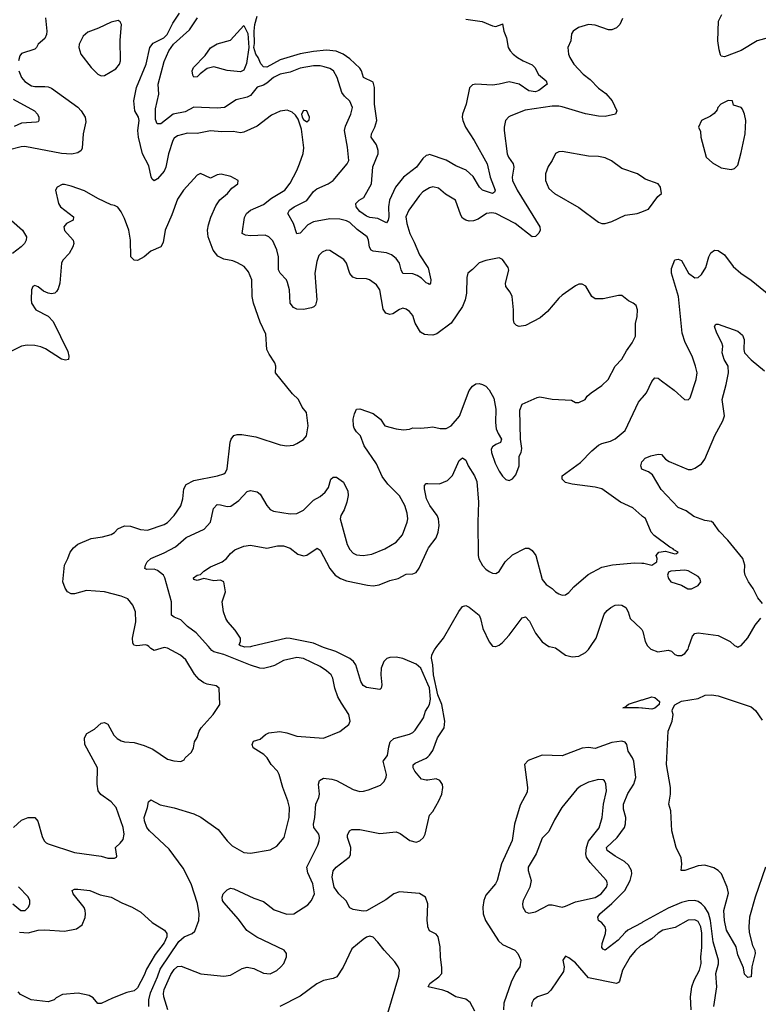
# Model space of a CAD drawing. Header units: inches. Extents: x 2001573 to 2220545, y 644482 to 846830.
# Tile 505 of 656: x 2107539 to 2111993, y 797844 to 803778. Entities that reach past the tile are written whole.
import ezdxf

# ---------------------------------------------------------------- set-up
doc = ezdxf.new("R2010")
doc.units = ezdxf.units.IN
doc.header["$MEASUREMENT"] = 0
for name, color, linetype in [('C1709', 7, 'Continuous'), ('C1719', 7, 'Continuous'), ('C1800', 7, 'Continuous'), ('C1810', 7, 'Continuous')]:
    doc.layers.add(name, color=color, linetype=linetype)

msp = doc.modelspace()

# ---------------------------------------------------------------- linework, layer by layer
at = {"layer": 'C1709', "color": 5}
for points, elevation in [([(2107502, 798910), (2107550, 798953.4), (2107590, 798970.6), (2107630.3, 798970.3), (2107647.9, 798947.9), (2107674.5, 798854.5), (2107686.7, 798830), (2107698, 798818), (2107710.3, 798810.3), (2107870, 798758), (2108030, 798737.1), (2108070, 798724.4), (2108110, 798725.5), (2108122, 798730), (2108124, 798736), (2108117.2, 798790), (2108145.6, 798814.4), (2108162.6, 798837.4), (2108169.8, 798870), (2108163.5, 798910), (2108120.5, 799030), (2108090, 799065.1), (2108028.7, 799108.7), (2108011.2, 799131.2), (2108005.1, 799170), (2108008.4, 799270), (2107931.5, 799410), (2107929.8, 799450.2), (2107943.8, 799476.2), (2107990, 799503.1), (2108030, 799538), (2108050, 799541.6), (2108070, 799533), (2108105.7, 799465.7), (2108125.8, 799445.8), (2108150, 799431.3), (2108170, 799426), (2108230, 799422.4), (2108290, 799404.2), (2108341, 799381), (2108430, 799322), (2108469.3, 799310.7), (2108510, 799307.7), (2108530, 799318), (2108537.2, 799330), (2108575.8, 799364.2), (2108587.6, 799390), (2108593.6, 799426.4), (2108610, 799452), (2108622, 799490), (2108633.6, 799510), (2108706, 799590), (2108746.6, 799650), (2108741.2, 799750), (2108723.7, 799763.7), (2108670, 799773.8), (2108650, 799781.8), (2108621.4, 799801.4), (2108592.9, 799832.9), (2108540.2, 799920.2), (2108509.2, 799949.2), (2108430, 799990.9), (2108410, 799994.2), (2108350, 799977.4), (2108330, 799988), (2108316.7, 800000)], 380), ([(2108318.2, 797830), (2108317.7, 797870), (2108326.7, 797913.3), (2108370.7, 798010), (2108385.1, 798054.9), (2108497.9, 798222.1), (2108530, 798250.2), (2108579.3, 798270), (2108595.1, 798284.9), (2108618.9, 798350), (2108621.1, 798390), (2108611.7, 798451.7), (2108572.3, 798570), (2108525.2, 798665.2), (2108439.5, 798779.5), (2108320.8, 798890), (2108305.2, 798910), (2108290.8, 798950), (2108289.9, 798970), (2108309.7, 799030), (2108314.8, 799065.2), (2108330, 799077.1), (2108386, 799046), (2108470, 799029.1), (2108590, 798992.6), (2108632.2, 798972.2), (2108736.6, 798896.6), (2108790, 798828.5), (2108820, 798800), (2108890, 798758.5), (2108930, 798754.4), (2109050, 798774.6), (2109090, 798797.6), (2109133.3, 798850), (2109164, 798970), (2109166.8, 799030), (2109156.4, 799070), (2109126, 799150), (2109104.5, 799230), (2109094.5, 799250), (2109055.1, 799290), (2109031.5, 799330), (2109011.5, 799350), (2108947.6, 799390), (2108941.6, 799410), (2108949.6, 799430), (2108990, 799442.4), (2109022, 799470), (2109040.6, 799479.4), (2109107.7, 799487.7), (2109150, 799481.1), (2109210, 799459.6), (2109370, 799448.9), (2109470, 799488), (2109523.7, 799530), (2109532.3, 799550), (2109524.5, 799590), (2109478.6, 799658.6), (2109458.1, 799698.1), (2109440.2, 799750), (2109428, 799810), (2109417.4, 799830), (2109390, 799854.8), (2109350, 799879.8), (2109250, 799927.2), (2109210, 799933.6), (2109130, 799915.5), (2109074.9, 799885.1), (2109050, 799877.1), (2109010, 799868.8), (2108988, 799870), (2108930, 799887.6), (2108770, 799953), (2108710, 799968.2), (2108696.9, 799976.9), (2108676.7, 800000)], 360), ([(2108937.7, 800000), (2108930, 799998.2), (2108895.9, 799995.9), (2108883.6, 800000)], 340), ([(2110000, 799774), (2109957.6, 799870), (2109930, 799894.3), (2109850, 799927.9), (2109810, 799936.2), (2109770, 799934.9), (2109752.3, 799927.7), (2109734.4, 799910), (2109719.4, 799870), (2109716.7, 799830), (2109722.5, 799770), (2109718.9, 799750), (2109710, 799742.3), (2109630, 799754.3), (2109610, 799764.5), (2109597.1, 799790), (2109565.6, 799890), (2109552.1, 799910), (2109530, 799927.7), (2109444.7, 799970), (2109370, 799994.4), (2109356.6, 800000)], 340), ([(2108431.7, 797810), (2108408.1, 797890), (2108405.9, 797910), (2108410, 797933.6), (2108450, 798023.8), (2108470, 798054.4), (2108490, 798072.1), (2108513.3, 798073.3), (2108631.8, 798028.2), (2108770, 798014.4), (2108810, 798019.3), (2108880.3, 798059.7), (2108910, 798066.9), (2108950, 798059.8), (2109010, 798030.8), (2109050, 798028.5), (2109090, 798048.1), (2109114.6, 798070), (2109131.6, 798090), (2109148.5, 798130), (2109148.3, 798150), (2109134.7, 798170), (2108969.2, 798249.2), (2108908, 798288), (2108857.4, 798357.4), (2108770, 798457.6), (2108762.7, 798470), (2108759.8, 798490), (2108766.6, 798510), (2108790, 798534.6), (2108810, 798543.7), (2108830, 798539.5), (2108950, 798484.5), (2109010, 798464), (2109073.7, 798413.6), (2109150, 798386.6), (2109191.6, 798390), (2109276.6, 798443.4), (2109298.3, 798470), (2109317, 798510), (2109307.3, 798570), (2109275.8, 798635.8), (2109271.2, 798670), (2109336.4, 798803.6), (2109345, 798830), (2109347.5, 798850), (2109343.5, 798870), (2109312.1, 798910), (2109309.8, 798929.8), (2109318.7, 798970), (2109325.5, 799050), (2109343.1, 799090), (2109346.8, 799110), (2109341.8, 799170), (2109347.1, 799192.9), (2109370, 799207.7), (2109421.6, 799201.6), (2109450, 799192.6), (2109550, 799139.4), (2109590, 799126.4), (2109612.2, 799127.8), (2109643, 799137), (2109715.5, 799164.5), (2109735.8, 799184.2), (2109749.8, 799210.2), (2109751.8, 799230), (2109731.5, 799310), (2109757.1, 799342.9), (2109764, 799396), (2109773.1, 799426.9), (2109794.9, 799445.1), (2109890, 799472.1), (2109910, 799481.8), (2109924.4, 799495.6), (2109974.8, 799570), (2109987, 799610), (2110000, 799632.7)], 340), ([(2110000, 799195.5), (2109990, 799194), (2109961.5, 799201.5), (2109921.5, 799250), (2109910.9, 799270), (2109912.2, 799287.7), (2109922.8, 799297.2), (2109990, 799326.8), (2110000, 799336)], 320), ([(2110000, 798319.8), (2109996.5, 798350), (2109999.5, 798450), (2109986, 798490), (2109950, 798511.6), (2109830, 798521.6), (2109795.8, 798510), (2109747.3, 798472.7), (2109630, 798406.7), (2109610, 798405.4), (2109550, 798414.6), (2109530, 798426.2), (2109508.3, 798468.3), (2109463.6, 798510), (2109434.3, 798550), (2109422.3, 798610), (2109430, 798648.5), (2109447.4, 798670), (2109525.8, 798730), (2109534.2, 798745.8), (2109535.6, 798790), (2109516.1, 798850), (2109516.6, 798863.4), (2109528.3, 798890), (2109542.3, 798897.7), (2109590, 798897.8), (2109710, 798873.8), (2109810, 798883.5), (2109833.8, 798873.8), (2109891.8, 798831.8), (2109930, 798821.7), (2109952.7, 798830), (2109973.4, 798850), (2109984.5, 798870), (2110000, 798939.8)], 320), ([(2107497.4, 798450), (2107546.4, 798410), (2107571.3, 798408.7), (2107592.1, 798430), (2107599.1, 798450), (2107599.7, 798470), (2107590, 798492.7), (2107532, 798552)], 380), ([(2107538.3, 798278.3), (2107590, 798274.6), (2107650, 798290.3), (2107690, 798293.1), (2107810, 798285.5), (2107881.6, 798298.4), (2107916.1, 798323.9), (2107933.3, 798366.7), (2107936.2, 798390), (2107934.5, 798410), (2107927, 798427), (2107861.6, 798510), (2107855.1, 798530), (2107870, 798538), (2107890, 798538.9), (2107961, 798530), (2108024.2, 798504.2), (2108090, 798490.3), (2108155.2, 798455.2), (2108217.3, 798430), (2108270, 798399.5), (2108337.2, 798337.2), (2108412.4, 798290), (2108426, 798270), (2108426.7, 798250), (2108410, 798215.1), (2108356.2, 798143.8), (2108303.9, 798056.1), (2108290, 798019.5), (2108250, 797942.4), (2108230, 797925.6), (2108185.3, 797914.8), (2108098.7, 797881.3), (2108030, 797848.4), (2108010, 797849.7), (2107982.2, 797882.3), (2107958, 797898), (2107891.9, 797911.9), (2107796.7, 797903.3), (2107758, 797882), (2107746.8, 797870), (2107710, 797859.6), (2107608.7, 797870), (2107543.9, 797903.9), (2107530, 797919)], 360), ([(2109759.4, 797790), (2109825.9, 798014.1), (2109828.7, 798050), (2109821.9, 798070), (2109800.7, 798100.7), (2109736.2, 798170), (2109699.1, 798219), (2109670, 798248.3), (2109650, 798254.7), (2109630, 798248.9), (2109610, 798235.3), (2109542.3, 798177.7), (2109490, 798067.8), (2109451.8, 798010), (2109430, 797999.3), (2109370, 797987.3), (2109330, 797967.8), (2109230, 797892.7), (2109108.3, 797830)], 340)]:
    msp.add_lwpolyline(points, dxfattribs=dict(at, elevation=elevation))
at = {"layer": 'C1719', "color": 5}
for points, elevation in [([(2110000, 799336), (2110010, 799345.2), (2110030, 799374), (2110057.6, 799450), (2110099, 799510), (2110103.1, 799550), (2110085.5, 799650), (2110060.6, 799710), (2110034.2, 799830), (2110030.4, 799890.4), (2110022.4, 799930), (2110024.3, 799950), (2110039.4, 799980.6), (2110054.7, 800000)], 320), ([(2110407.4, 800000), (2110410, 799999.5), (2110411, 800000)], 320), ([(2110733.3, 800000), (2110770, 799992.7), (2110830, 799948.4), (2110870, 799937.6), (2110910, 799941.3), (2110950, 799963.7), (2110970, 799982.4), (2110982, 800000)], 320), ([(2111329.2, 800000), (2111345.1, 799985.1), (2111387.7, 799967.7), (2111450, 799978.2), (2111470, 799971.5), (2111490, 799952.7), (2111505.4, 799945.4), (2111530, 799945.5), (2111550, 799958.6), (2111570, 799984.6), (2111575.1, 800000)], 320), ([(2111864.4, 800000), (2111870, 799997.3), (2111875.3, 800000)], 320), ([(2110000, 799632.7), (2110009.9, 799650.1), (2110017, 799683), (2110010, 799751.4), (2110000, 799774)], 340), ([(2112037.1, 798670), (2111973.5, 798490), (2111940.8, 798370), (2111935.7, 798310), (2111937.5, 798277.5), (2111958.6, 798198.6), (2111971.6, 798170), (2111973.7, 798150), (2111953.7, 798070), (2111950.5, 798009.5), (2111930, 798005.4), (2111910, 798026.6), (2111904.6, 798064.6), (2111870, 798141.3), (2111859.6, 798190), (2111801.8, 798290), (2111788.9, 798350), (2111785.1, 798410), (2111813.1, 798513.1), (2111805.1, 798550), (2111771.2, 798630), (2111750.3, 798650.3), (2111725.7, 798665.7), (2111670, 798682.1), (2111630, 798678.8), (2111549.8, 798649.8), (2111528.7, 798650), (2111532.7, 798690), (2111527.1, 798727.1), (2111497.4, 798790), (2111470.8, 798890), (2111464.9, 799010), (2111454.5, 799050), (2111462.8, 799110), (2111463, 799150), (2111440.1, 799290), (2111449.9, 799490), (2111472.7, 799550), (2111478.7, 799590), (2111474.2, 799610), (2111476.5, 799623.5), (2111490, 799649.4), (2111530, 799670.1), (2111630, 799688), (2111672.8, 799707.2), (2111710, 799709), (2111750, 799703.4), (2111950, 799637.1), (2111975.5, 799615.5), (2112017.3, 799557.3)], 280), ([(2111724.4, 797830), (2111742.2, 797950), (2111736.4, 798030), (2111752.7, 798087.3), (2111752.7, 798110), (2111721.1, 798221.1), (2111704.9, 798350), (2111693, 798393), (2111670, 798429.9), (2111650.3, 798450.3), (2111630, 798463.4), (2111610, 798469.2), (2111570, 798467.1), (2111530, 798457.8), (2111450, 798424.4), (2111293.9, 798338.1), (2111290, 798336), (2111206.8, 798290), (2111190, 798277.4), (2111148.8, 798231.2), (2111070, 798170.7), (2111056.6, 798176.6), (2111050, 798185.6), (2111050.5, 798210.5), (2111070.9, 798270), (2111072.8, 798292.8), (2111070, 798310.9), (2111050, 798334.2), (2111028.4, 798350), (2111025.6, 798370), (2111036.5, 798390), (2111110, 798451.3), (2111187.9, 798530), (2111219.9, 798590), (2111229.9, 798630), (2111229, 798650), (2111210, 798682.7), (2111185.3, 798705.3), (2111130, 798736.5), (2111082.5, 798770), (2111078.6, 798790), (2111142.8, 798850), (2111185.4, 798910), (2111192.3, 798932.3), (2111194.9, 798970), (2111180.4, 799020.4), (2111179.6, 799050), (2111206.4, 799113.6), (2111241.5, 799170), (2111254.1, 799210), (2111242.6, 799310), (2111235, 799330), (2111209.1, 799369.1), (2111200.4, 799410), (2111190, 799423.5), (2111169.8, 799429.8), (2111110, 799421), (2111010, 799386), (2110970, 799390.8), (2110930, 799387.5), (2110810, 799341), (2110690, 799345), (2110605.9, 799314.1), (2110583.1, 799290), (2110600.7, 799150), (2110598.4, 799121.6), (2110556.4, 799043.6), (2110522.1, 798930), (2110509.2, 798830.8), (2110445.4, 798690), (2110418.6, 798590), (2110408.1, 798570), (2110350, 798502), (2110338, 798470), (2110331.7, 798430), (2110334.2, 798390), (2110348.4, 798350), (2110427.3, 798227.3), (2110450, 798204.7), (2110523.8, 798170), (2110542.4, 798150), (2110561.6, 798110), (2110554.4, 798070), (2110530, 798036), (2110503.1, 797976.9), (2110458.6, 797850), (2110456, 797810)], 320), ([(2110000, 798939.8), (2110010, 798984.9), (2110030, 799005.5), (2110067, 799070), (2110084.1, 799110), (2110090.7, 799150), (2110088, 799168), (2110073.2, 799193.2), (2110050, 799203.2), (2110000, 799195.5)], 320), ([(2110282.8, 797802.8), (2110254.6, 797854.6), (2110230, 797875.2), (2110170, 797889.8), (2110119.2, 797919.2), (2110090, 797929.9), (2110001.2, 797950), (2110013.2, 797970), (2110066.6, 798010), (2110083.7, 798030), (2110084.1, 798064.1), (2110076.2, 798130), (2110075.1, 798190), (2110062.4, 798250), (2110050, 798267), (2110010, 798287.6), (2110001.1, 798310), (2110000, 798319.8)], 320), ([(2111587.6, 797810), (2111583.7, 797890), (2111591.5, 797950), (2111605.8, 797990), (2111638.3, 798050), (2111647.9, 798090), (2111647, 798130), (2111653.3, 798186.7), (2111652.5, 798272.5), (2111647, 798310), (2111630, 798343.4), (2111610, 798353.9), (2111570, 798350.5), (2111492.5, 798307.5), (2111418, 798290), (2111390, 798272.8), (2111350, 798238.7), (2111293.9, 798202.9), (2111290, 798200.4), (2111283.6, 798196.4), (2111251.8, 798168.2), (2111220.7, 798130), (2111174.3, 798050), (2111156.9, 797983.1), (2111150, 797974.5), (2111138, 797970), (2110970, 798003.2), (2110890, 798093), (2110850, 798124.2), (2110830, 798133.6), (2110814, 798110), (2110822, 798070), (2110817.7, 798042.3), (2110742, 797930), (2110722, 797910), (2110662, 797890), (2110637.4, 797870), (2110628, 797850), (2110625, 797830)], 340)]:
    msp.add_lwpolyline(points, dxfattribs=dict(at, elevation=elevation))
for points, elevation in [([(2111350, 799622.6), (2111293.9, 799628.7), (2111290, 799629.1), (2111270, 799631.2), (2111175.3, 799630), (2111186.6, 799633.4), (2111210, 799653.2), (2111290, 799678.3), (2111293.9, 799679.5), (2111350, 799697.1), (2111370, 799693.5), (2111396.4, 799670), (2111395.4, 799650), (2111370, 799628.7)], 280), ([(2111030, 799199.8), (2110970, 799182.2), (2110921.3, 799158.7), (2110898.5, 799141.5), (2110808.9, 799031.1), (2110764, 798956), (2110730, 798885.2), (2110690, 798845.2), (2110654.4, 798750), (2110606, 798670), (2110604.7, 798650), (2110623.6, 798590), (2110615.8, 798550), (2110574.9, 798470), (2110570.3, 798450), (2110573.4, 798430), (2110590, 798402), (2110610, 798393.7), (2110650, 798402), (2110730, 798444.4), (2110750, 798444.2), (2110810, 798430.3), (2110830, 798434.6), (2110890, 798460.6), (2111008.3, 798488.3), (2111045.3, 798510), (2111077.4, 798550), (2111083.1, 798570), (2111078.5, 798590), (2110978.1, 798698.1), (2110957, 798730), (2110952.3, 798750), (2110957.1, 798790), (2110970, 798826.3), (2111032.5, 798907.5), (2111050.5, 798969.5), (2111059.4, 799050), (2111077.8, 799130), (2111073.3, 799173.3), (2111065.6, 799190), (2111056.8, 799196.8)], 340)]:
    msp.add_lwpolyline(points, close=True, dxfattribs=dict(at, elevation=elevation))
at = {"layer": 'C1800', "color": 5}
for points, elevation in [([(2107695.3, 803790), (2107702.3, 803710), (2107700.3, 803690), (2107690, 803664.5), (2107650.8, 803630), (2107640.7, 803610), (2107630, 803600.9), (2107550, 803574.3), (2107539.7, 803560.3), (2107531.6, 803530)], 360), ([(2110000, 801879.3), (2109981, 801881), (2109955.5, 801895.6), (2109924.2, 801950), (2109910, 801995.1), (2109890, 802019.6), (2109870, 802034.7), (2109850, 802038.9), (2109830, 802032.4), (2109790, 802005), (2109770, 802002), (2109746.9, 802010), (2109730, 802032.7), (2109710.8, 802150), (2109690, 802179.6), (2109649.3, 802210), (2109630, 802215.8), (2109570, 802218.5), (2109547.2, 802227.2), (2109529.2, 802249.2), (2109509.8, 802310), (2109493.4, 802333.4), (2109410, 802386.6), (2109390, 802389.7), (2109362, 802378), (2109343.5, 802356.5), (2109330, 802321.2), (2109318, 802250), (2109330.3, 802090), (2109322, 802058), (2109312.8, 802047.2), (2109299.1, 802040.9), (2109250, 802030.9), (2109210, 802033.1), (2109190, 802043.1), (2109169.8, 802070), (2109165.3, 802150), (2109154.2, 802194.2), (2109146.9, 802210), (2109109.8, 802249.8), (2109099.2, 802270), (2109100.3, 802350), (2109090, 802392.3), (2109066.2, 802446.2), (2109041.3, 802470), (2109019.2, 802479.2), (2108930, 802475.4), (2108900.6, 802480.6), (2108879.7, 802490), (2108894.6, 802585.4), (2108906.3, 802610), (2108931.1, 802630), (2109010, 802663.7), (2109057.1, 802702.9), (2109136.8, 802750), (2109170, 802792.4), (2109210.9, 802870), (2109226.4, 802910), (2109248.4, 802971.6), (2109253.3, 803006.7), (2109237.8, 803117.8), (2109219.2, 803179.2), (2109202.6, 803202.6), (2109181.2, 803221.2), (2109152.8, 803232.8), (2109110, 803226.3), (2109057.9, 803202.1), (2108970, 803137.1), (2108890, 803099.8), (2108870, 803096), (2108825.5, 803105.5), (2108757.8, 803102.2), (2108690, 803108.2), (2108610, 803092.4), (2108550, 803094.8), (2108490, 803078.8), (2108470, 803065.1), (2108461.8, 803050), (2108435.4, 802970), (2108420.1, 802890), (2108410, 802865.7), (2108370, 802818.9), (2108350, 802807.3), (2108337.7, 802817.7), (2108330.9, 802830.9), (2108316.8, 802896.8), (2108279.6, 802970), (2108255.9, 803070), (2108250.5, 803110), (2108259.2, 803170), (2108254.4, 803190), (2108233.4, 803230), (2108226.4, 803290), (2108242.7, 803370), (2108300.9, 803510), (2108323, 803610), (2108343.3, 803636.7), (2108409, 803670), (2108427.2, 803690), (2108462.4, 803757.6), (2108502.3, 803817.7)], 360), ([(2110000, 802187.6), (2109990, 802193.3), (2109961.5, 802221.5), (2109936.3, 802236.3), (2109910, 802246), (2109849.1, 802249.1), (2109838.8, 802270), (2109830, 802311.3), (2109810, 802339.2), (2109781.1, 802361.1), (2109750, 802373.2), (2109670, 802384.2), (2109658, 802390), (2109647.6, 802407.6), (2109642.8, 802450), (2109633.7, 802470), (2109574.4, 802514.4), (2109530, 802555.4), (2109510, 802566.5), (2109470, 802576), (2109410, 802579.1), (2109310, 802559.8), (2109277.4, 802542.6), (2109230, 802491.6), (2109210, 802487.6), (2109189.8, 802550), (2109156.4, 802610), (2109165.3, 802630), (2109193.5, 802650), (2109270, 802687.8), (2109310, 802743), (2109330, 802759.5), (2109399.7, 802790), (2109429.7, 802810), (2109514.5, 802910), (2109522.9, 802930), (2109514.8, 803010), (2109497.4, 803110), (2109503.9, 803136.1), (2109536.8, 803210), (2109545.7, 803250), (2109530, 803287.3), (2109496.8, 803316.8), (2109480.6, 803340.6), (2109452.8, 803430), (2109430.8, 803470), (2109410, 803483.5), (2109375, 803495), (2109350, 803500.9), (2109310, 803500.5), (2109230, 803485.9), (2109170, 803462.3), (2109110, 803450.3), (2109068.9, 803430), (2109030, 803395.9), (2109010, 803384.5), (2108970, 803372.7), (2108930, 803322.3), (2108910, 803311.7), (2108845, 803295), (2108774.9, 803250), (2108730, 803245), (2108590, 803250.4), (2108536.1, 803223.9), (2108463.5, 803210), (2108390, 803150.8), (2108368.2, 803150), (2108357.7, 803177.7), (2108358.3, 803241.7), (2108377.4, 803330), (2108374, 803390), (2108410, 803526.7), (2108439, 803590), (2108466.9, 803630), (2108562.5, 803717.5), (2108611.7, 803790)], 340), ([(2110000, 802962.4), (2109990, 802959.7), (2109970, 802941), (2109932.5, 802890), (2109853.7, 802830), (2109805.5, 802770), (2109769.4, 802690.6), (2109762.9, 802650), (2109765.8, 802590), (2109761.5, 802570), (2109750, 802553.3), (2109699.5, 802579.5), (2109650, 802586.6), (2109630, 802595.2), (2109590, 802622.1), (2109568.3, 802650), (2109566.7, 802670), (2109586, 802690), (2109613.8, 802706.2), (2109661.2, 802790), (2109669.2, 802890.8), (2109699.9, 802970), (2109700.2, 802990), (2109690, 803025.1), (2109658, 803070), (2109660.2, 803090), (2109681.4, 803130), (2109692.4, 803170), (2109678.2, 803270), (2109679.3, 803370), (2109670, 803401.3), (2109612.4, 803430), (2109600.5, 803470), (2109590, 803486.2), (2109530, 803541.6), (2109489.8, 803570), (2109448.3, 803588.3), (2109390, 803593.9), (2109310, 803586.3), (2109230, 803572.4), (2109110, 803535.8), (2109030, 803492.7), (2109010, 803495), (2108993.3, 803513.3), (2108977.1, 803550), (2108962.2, 803570), (2108950.4, 803610), (2108955.6, 803635.6), (2108952.9, 803710), (2108956.8, 803750), (2108970, 803800.4)], 320), ([(2107533.6, 803470), (2107549.3, 803430), (2107570, 803404.9), (2107610, 803380.2), (2107630, 803375.2), (2107690, 803376.2), (2107710, 803374.2), (2107730, 803365.6), (2107890, 803250.3), (2107910.3, 803230), (2107932.8, 803190), (2107937.2, 803162.8), (2107922, 803090), (2107915.1, 803004.9), (2107908.7, 802990), (2107890, 802975.1), (2107851.7, 802968.3), (2107790, 802971.1), (2107570, 803013.8), (2107547.3, 803012.7), (2107470, 802991.6)], 360), ([(2107500.2, 803300.2), (2107627.2, 803230), (2107646, 803210), (2107654.6, 803190), (2107654.4, 803170), (2107650, 803162.7), (2107639.9, 803160.1), (2107550, 803154.8), (2107505.7, 803134.3)], 340), ([(2108316.7, 800000), (2108310, 800006), (2108297.2, 800010), (2108245.2, 800005.2), (2108228.1, 800008.1), (2108222, 800022), (2108219.1, 800050), (2108238.7, 800150), (2108237, 800210), (2108221.3, 800250), (2108190, 800288), (2108150, 800304.9), (2108049.4, 800330.6), (2107941.8, 800338.1), (2107870, 800318), (2107850, 800318.4), (2107827, 800330), (2107812.7, 800352.7), (2107799.7, 800390), (2107809.7, 800490.3), (2107829.7, 800530.3), (2107843.1, 800570), (2107863.8, 800596.2), (2107890, 800617.3), (2107970, 800652.2), (2108037.8, 800662.2), (2108090, 800676.4), (2108110, 800687.3), (2108130, 800710.3), (2108170, 800728.8), (2108206.1, 800726.1), (2108266.4, 800706.4), (2108310, 800702.2), (2108410, 800736.1), (2108430, 800747.9), (2108470.9, 800790), (2108511.5, 800848.5), (2108523.1, 800890), (2108528.7, 800950), (2108543.3, 800976.7), (2108590, 801001.2), (2108732, 801030), (2108770, 801042), (2108779.8, 801050), (2108789.2, 801070.8), (2108807.8, 801232.2), (2108813.8, 801250), (2108830, 801272.2), (2108850, 801278.2), (2108878, 801278), (2108963.4, 801263.4), (2109110, 801216.3), (2109150.6, 801210.6), (2109190, 801214.9), (2109210, 801223.8), (2109250, 801248.4), (2109267.6, 801270), (2109278.7, 801330), (2109269.3, 801410), (2109243.3, 801443.3), (2109220.9, 801490), (2109183.7, 801523.7), (2109080.9, 801650), (2109083.7, 801690), (2109078, 801710), (2109042.6, 801762.6), (2109029.7, 801789.7), (2109022.7, 801882.7), (2108990, 801956), (2108947.9, 802070), (2108941, 802110), (2108937.8, 802210), (2108919.1, 802259.1), (2108893.3, 802290), (2108852.9, 802312.9), (2108824.1, 802324.1), (2108770, 802334.8), (2108734, 802354), (2108706.4, 802390), (2108675.8, 802470), (2108671.7, 802510), (2108678, 802542), (2108691.8, 802588.2), (2108722.6, 802657.4), (2108746.8, 802693.2), (2108792, 802730), (2108818, 802762), (2108854.5, 802790), (2108856, 802810), (2108812.4, 802832.4), (2108753.4, 802846.6), (2108730, 802843.7), (2108690, 802822.7), (2108630, 802852), (2108610, 802840.9), (2108525.7, 802750), (2108490, 802696.2), (2108457.1, 802602.9), (2108415.8, 802510), (2108404.2, 802435.8), (2108390.4, 802410), (2108330, 802383.1), (2108290, 802348.5), (2108250, 802327.3), (2108228.7, 802328.7), (2108209.8, 802349.8), (2108208, 802450), (2108196.5, 802510), (2108170, 802579.5), (2108150, 802620.9), (2108130, 802649.4), (2108110, 802659.5), (2108090, 802662), (2108010, 802700.5), (2107930, 802746.9), (2107850, 802774.7), (2107810, 802785.1), (2107795.5, 802784.5), (2107764.7, 802770), (2107754.8, 802750), (2107772.7, 802670), (2107784.9, 802650), (2107863, 802590), (2107861, 802570), (2107820.5, 802550), (2107806, 802530), (2107810, 802508), (2107861.6, 802450), (2107864.4, 802430), (2107860.3, 802410), (2107838, 802370), (2107799.5, 802330), (2107790.3, 802310), (2107780.5, 802190), (2107770, 802155.6), (2107760, 802140), (2107750, 802130.8), (2107730, 802125.8), (2107710, 802130.7), (2107682.7, 802142.7), (2107650, 802169.3), (2107630, 802177.2), (2107618, 802170), (2107611, 802150), (2107607.1, 802092.9), (2107610.7, 802070), (2107636.3, 802030), (2107710, 801992.4), (2107739.8, 801959.8), (2107830, 801779.1), (2107836, 801750), (2107832.4, 801730), (2107814.4, 801725.6), (2107790, 801733), (2107694.3, 801794.3), (2107666.2, 801806.2), (2107630, 801814), (2107584.1, 801815.9), (2107550.2, 801809.8), (2107470.3, 801769.7)], 380), ([(2110000, 802758.7), (2109970, 802740.4), (2109950, 802718.5), (2109886.2, 802630), (2109867.5, 802590), (2109872.6, 802550), (2109890.7, 802490), (2109918.3, 802438.3), (2109950, 802361.6), (2110000, 802284.8)], 340), ([(2107490, 802568.8), (2107555.3, 802510), (2107579.5, 802470), (2107578.7, 802450), (2107568.4, 802430), (2107548.4, 802410), (2107494.9, 802370)], 360), ([(2108676.7, 800000), (2108603.9, 800083.9), (2108550, 800120.7), (2108510, 800160.8), (2108470, 800178), (2108454.3, 800190), (2108454.1, 800270), (2108414.2, 800414.2), (2108406.4, 800430), (2108370, 800459.2), (2108350, 800466.2), (2108304.9, 800464.9), (2108294.5, 800470), (2108297.1, 800490), (2108307.6, 800510), (2108330, 800530.1), (2108410, 800564.3), (2108478.2, 800601.8), (2108543.3, 800656.7), (2108652.2, 800707.8), (2108689.1, 800750.9), (2108707.9, 800832.1), (2108730, 800855.6), (2108750, 800855.2), (2108790, 800844.4), (2108812.9, 800847.1), (2108859.4, 800880.6), (2108910, 800935.5), (2108930, 800941.6), (2108970, 800932), (2108990, 800919.5), (2109029.5, 800849.5), (2109050, 800825.6), (2109070, 800816.3), (2109170, 800799.6), (2109210, 800802.3), (2109250, 800823.1), (2109310, 800883.1), (2109350, 800905.3), (2109381.6, 800930), (2109401.8, 800958.2), (2109416, 801010), (2109430, 801020.5), (2109450, 801020.4), (2109492.1, 800992), (2109517, 800937), (2109519.2, 800910), (2109511.4, 800871.4), (2109495, 800824.9), (2109475.3, 800790), (2109472, 800770), (2109514.6, 800614.6), (2109530, 800585.3), (2109550, 800562.7), (2109570, 800552.4), (2109609.2, 800549.2), (2109662.3, 800557.7), (2109740.9, 800590), (2109809.6, 800630), (2109847.3, 800672.7), (2109876.4, 800750), (2109879.7, 800770), (2109875.6, 800804.4), (2109861.4, 800850), (2109830, 800908), (2109758.6, 800978.6), (2109724.7, 801024.7), (2109690, 801100.5), (2109616.8, 801210), (2109594, 801270), (2109570, 801294), (2109556.9, 801316.9), (2109550.9, 801330.9), (2109549.8, 801370.2), (2109557, 801403), (2109570, 801430.8), (2109590, 801433.4), (2109670, 801404.4), (2109714.4, 801370), (2109740.7, 801330), (2109810, 801313.4), (2109852.7, 801307.3), (2109889.6, 801310.4), (2109910, 801318), (2109955.6, 801315.6), (2110000, 801320.8)], 360), ([(2110000, 800875), (2109992.7, 800890), (2109979.6, 800950), (2109979.3, 800970), (2109990, 800982.8), (2110000, 800982.6)], 340), ([(2108883.6, 800000), (2108870, 800004.5), (2108863.1, 800010), (2108871.2, 800030), (2108869.6, 800050), (2108838.8, 800098.8), (2108794.5, 800150), (2108782, 800170), (2108767, 800210), (2108759.5, 800270), (2108779.5, 800330), (2108769.5, 800390), (2108750, 800399.8), (2108710, 800397.1), (2108650.2, 800409.8), (2108610, 800398.7), (2108590, 800403.6), (2108586.5, 800413.5), (2108609.2, 800430), (2108630, 800434.9), (2108650, 800454.4), (2108690, 800480.7), (2108759.5, 800510), (2108785.1, 800530), (2108810, 800560.5), (2108836.4, 800583.6), (2108890, 800604.9), (2108930, 800610.3), (2109030, 800592.7), (2109092.8, 800607.2), (2109130, 800606.7), (2109170, 800593.4), (2109216.7, 800556.7), (2109250, 800547.2), (2109270, 800551.6), (2109332.8, 800592.7), (2109350, 800581.6), (2109408.6, 800470), (2109441.6, 800430), (2109474, 800410), (2109510, 800395.9), (2109636, 800370), (2109670, 800366.5), (2109706.8, 800373.2), (2109770, 800398.4), (2109822, 800410), (2109870, 800436.9), (2109910, 800439.5), (2109930, 800446), (2109947.2, 800472.8), (2110000, 800587)], 340), ([(2109356.6, 800000), (2109310, 800019.7), (2109170.8, 800049.2), (2109150, 800049.9), (2108937.7, 800000)], 340)]:
    msp.add_lwpolyline(points, dxfattribs=dict(at, elevation=elevation))
for points, elevation in [([(2108132.7, 803772.7), (2108090, 803762.9), (2108013.4, 803726.6), (2107950, 803704), (2107921.8, 803678.2), (2107898, 803630), (2107896.5, 803610), (2107907, 803570), (2107968.9, 803490), (2108010, 803450.3), (2108030, 803440.3), (2108050, 803442.4), (2108118.2, 803481.8), (2108140.5, 803510), (2108146.6, 803530), (2108144.4, 803655.6), (2108153.2, 803750), (2108145.2, 803765.2)], 380), ([(2108870, 803465.1), (2108790, 803471.4), (2108710, 803493.6), (2108670, 803484.1), (2108626.9, 803453.1), (2108610, 803434.4), (2108590, 803431.1), (2108583.3, 803443.3), (2108579.9, 803470), (2108586.2, 803490), (2108658.1, 803561.9), (2108690, 803607.9), (2108730, 803632.9), (2108810, 803654.9), (2108890, 803742.8), (2108914.6, 803694.6), (2108921.4, 803610), (2108906, 803514), (2108890, 803473.7)], 320), ([(2109250, 803231.2), (2109238, 803210), (2109242, 803190), (2109250, 803176), (2109270, 803162.8), (2109285.2, 803174.8), (2109286.6, 803190), (2109271.1, 803230)], 360)]:
    msp.add_lwpolyline(points, close=True, dxfattribs=dict(at, elevation=elevation))
at = {"layer": 'C1810', "color": 5}
for points, elevation in [([(2111174.6, 803785.4), (2111158, 803750), (2111137.3, 803730), (2111110, 803716.3), (2111090, 803717.4), (2111010, 803745.7), (2110970, 803749.7), (2110909, 803731), (2110877.3, 803710), (2110867.2, 803692.8), (2110862.4, 803650), (2110845.3, 803610), (2110848.7, 803570), (2110855.5, 803550), (2110881.6, 803510), (2110937, 803450), (2110978.3, 803418.3), (2111030, 803364.9), (2111072.6, 803332.6), (2111112.2, 803290), (2111140.7, 803230), (2111132, 803210), (2111070, 803194.8), (2111030, 803196), (2110950.6, 803210.6), (2110810, 803254.2), (2110790, 803258.2), (2110750, 803256.8), (2110587.8, 803232.2), (2110500.5, 803199.5), (2110487.8, 803192.2), (2110468.5, 803170), (2110460.3, 803130), (2110461.1, 803110), (2110479.3, 802970), (2110487.2, 802950), (2110514.2, 802910), (2110518.3, 802890), (2110508.4, 802830), (2110511.1, 802810), (2110538.5, 802750), (2110675.8, 802530), (2110677.6, 802510), (2110670, 802492), (2110650, 802472.6), (2110630, 802469.8), (2110527, 802550), (2110409.4, 802610), (2110385.4, 802614.6), (2110353.4, 802610), (2110303.8, 802576.2), (2110274.8, 802565.2), (2110250, 802564.7), (2110229.9, 802569.9), (2110210, 802583.1), (2110199.6, 802599.6), (2110166.3, 802690), (2110106.9, 802726.9), (2110063.8, 802763.8), (2110030, 802770.9), (2110010, 802764.8), (2110000, 802758.7)], 340), ([(2110230, 803781.6), (2110328, 803768), (2110390, 803740.5), (2110410, 803737.3), (2110448.9, 803751.1), (2110450, 803754), (2110458, 803710), (2110473.6, 803670), (2110484.7, 803610), (2110496.1, 803590), (2110514, 803570), (2110540.9, 803550), (2110574.6, 803530), (2110630, 803507.3), (2110644.6, 803490), (2110667.8, 803447.8), (2110713.4, 803410), (2110719.5, 803390), (2110670, 803351.3), (2110650, 803344.2), (2110610, 803349.9), (2110550, 803389.3), (2110490, 803404.6), (2110430.6, 803389.4), (2110390, 803384.3), (2110289.4, 803390.6), (2110270, 803385.1), (2110252.1, 803367.9), (2110231.7, 803270), (2110209.2, 803210), (2110207.1, 803190), (2110211.2, 803170), (2110227.5, 803130), (2110280.2, 803050), (2110358.7, 802910), (2110375.3, 802830), (2110406.7, 802750), (2110401.5, 802738.5), (2110390.6, 802730), (2110329.6, 802750), (2110311.1, 802770), (2110274.2, 802834.2), (2110231.1, 802871.1), (2110170, 802897.7), (2110111.1, 802931.1), (2110010, 802965.1), (2110000, 802962.4)], 320), ([(2112381.7, 803810), (2112356.5, 803770), (2112325.3, 803734.7), (2112270, 803696), (2112230, 803685.6), (2112110, 803680.3), (2112030, 803662.6), (2111986, 803650), (2111890, 803593.6), (2111790, 803555.1), (2111770, 803559.5), (2111766, 803566), (2111756.2, 803596.2), (2111749.9, 803650), (2111754, 803770), (2111772.4, 803810)], 340), ([(2110000, 800982.6), (2110070, 800981.2), (2110119.5, 801000.5), (2110147.9, 801032.1), (2110190, 801121.3), (2110210, 801138.4), (2110230, 801123), (2110243.2, 801090), (2110281.8, 801030), (2110294.8, 800994.8), (2110306.3, 800870), (2110301.2, 800750), (2110303.2, 800550), (2110308.4, 800528.4), (2110330, 800488), (2110350, 800466), (2110370, 800452.7), (2110390, 800442), (2110410, 800440.7), (2110430, 800453.4), (2110465.7, 800510), (2110510, 800552.7), (2110590, 800593.4), (2110610, 800594), (2110630, 800579.1), (2110652.2, 800550), (2110690, 800404), (2110714.7, 800374.7), (2110750.3, 800350.2), (2110770, 800330.5), (2110790, 800317.1), (2110810, 800310.4), (2110830, 800312.7), (2110850, 800325.5), (2110880.1, 800359.9), (2110966.3, 800433.7), (2111050, 800478), (2111112.8, 800492.7), (2111245.8, 800505.8), (2111290, 800502.8), (2111293.9, 800502.6), (2111302, 800502), (2111350, 800490.8), (2111382, 800510), (2111382.7, 800530), (2111377, 800550), (2111394, 800570), (2111434.3, 800574.3), (2111490, 800559.3), (2111499.6, 800560.4), (2111509.2, 800570), (2111482.8, 800582.8), (2111480.5, 800590), (2111460, 800600), (2111365.1, 800670), (2111347.4, 800690), (2111313, 800773), (2111293.9, 800784.9), (2111290, 800787.3), (2111236.3, 800836.3), (2111162.9, 800870), (2111050, 800951), (2111010, 800961.3), (2110870, 800979.8), (2110830, 800989.8), (2110809.6, 801010), (2110809.6, 801030), (2110921.1, 801110), (2110990, 801180.3), (2111030, 801213.7), (2111050, 801223.7), (2111102, 801238), (2111130, 801252), (2111190, 801303.1), (2111270, 801472.7), (2111290, 801496.6), (2111293.9, 801501.2), (2111318, 801530), (2111350, 801598), (2111370, 801619.3), (2111390, 801617), (2111410, 801602.7), (2111485.7, 801545.7), (2111548, 801490), (2111570, 801486.4), (2111581.6, 801498.4), (2111617.4, 801610), (2111623.5, 801650), (2111615.1, 801690), (2111593.7, 801750), (2111552.3, 801832.3), (2111533.3, 801890), (2111510.8, 802109.2), (2111469.8, 802250.2), (2111470, 802278), (2111490, 802332), (2111510, 802336), (2111530, 802326.8), (2111572.7, 802250), (2111610, 802221.6), (2111630, 802224.9), (2111650, 802242.8), (2111675.8, 802284.2), (2111694, 802350), (2111706.3, 802373.7), (2111729.7, 802390.3), (2111750, 802388), (2111790, 802361.6), (2111841.7, 802290), (2111886.7, 802250), (2111949.2, 802209.2), (2112090, 802094)], 340), ([(2110000, 801320.8), (2110030, 801324.4), (2110074.2, 801314.2), (2110110, 801315.3), (2110141.8, 801330), (2110191, 801389), (2110250, 801543.1), (2110270, 801570.3), (2110290, 801584.2), (2110310, 801585.7), (2110330, 801578.9), (2110350, 801568.7), (2110370, 801548.4), (2110397.3, 801497.3), (2110411.1, 801431.1), (2110408.7, 801350), (2110412.5, 801312.5), (2110423.9, 801283.9), (2110444.9, 801250), (2110438.8, 801230), (2110410, 801218.9), (2110390, 801204.5), (2110382.8, 801190), (2110383.6, 801170), (2110406.1, 801106.1), (2110430, 801058), (2110450, 801027.7), (2110470, 801007.7), (2110490, 801002), (2110510, 801010.8), (2110530, 801034.8), (2110550.9, 801089.1), (2110551.9, 801148.1), (2110562.7, 801170), (2110566.8, 801193.2), (2110558.4, 801250), (2110555.9, 801424.1), (2110570, 801461), (2110658.9, 801501.1), (2110675.6, 801504.4), (2110750, 801492.2), (2110866, 801486), (2110891.6, 801471.6), (2110910, 801471.3), (2110948, 801490), (2110962, 801510), (2110985.2, 801530), (2111050, 801574), (2111087.6, 801610), (2111129.8, 801690.2), (2111170, 801732.7), (2111198.2, 801781.9), (2111233.1, 801830), (2111252, 801870), (2111252.2, 801947.8), (2111262.6, 801990), (2111264.7, 802030), (2111256.4, 802056.4), (2111239.3, 802070), (2111210, 802083.1), (2111170, 802115.4), (2111150, 802115.4), (2111056.6, 802096.6), (2111010, 802096.2), (2110989.5, 802110), (2110952.9, 802172.9), (2110930, 802184.5), (2110910, 802184.5), (2110890, 802175.1), (2110810, 802118), (2110790, 802100.9), (2110721.3, 802018.7), (2110677.7, 801982.3), (2110590, 801936.1), (2110550, 801928.3), (2110534.3, 801934.3), (2110521.6, 801950), (2110516.3, 801970), (2110517.7, 802030), (2110508.2, 802110), (2110496.4, 802136.4), (2110469.7, 802170), (2110468.5, 802190), (2110487.8, 802267.8), (2110484.9, 802284.9), (2110450, 802333.2), (2110430, 802343.7), (2110350, 802327.8), (2110310, 802313.6), (2110270, 802272.3), (2110241, 802250), (2110235.5, 802224.5), (2110232.8, 802130), (2110225.2, 802090), (2110209.4, 802050.6), (2110140.4, 801950), (2110055.3, 801884.7), (2110030, 801876.4), (2110000, 801879.3)], 360), ([(2110000, 802284.8), (2110001.9, 802281.9), (2110018.5, 802210), (2110017.1, 802190), (2110010, 802182), (2110000, 802187.6)], 340), ([(2112019.3, 800259.3), (2111990, 800293.2), (2111962.9, 800350), (2111933, 800390), (2111913.7, 800430), (2111908.9, 800450), (2111911.8, 800490), (2111900.3, 800530), (2111810, 800642), (2111756.4, 800696.4), (2111723.3, 800743.3), (2111710, 800753.3), (2111670, 800760.3), (2111605, 800784.9), (2111558.6, 800818.6), (2111510, 800838), (2111407.6, 800947.6), (2111355.6, 801035.6), (2111330, 801053.1), (2111293.9, 801068.1), (2111289.9, 801069.7), (2111284.7, 801090), (2111290, 801114), (2111293.9, 801118.2), (2111310, 801135.8), (2111344, 801150), (2111390, 801160.4), (2111410, 801157.3), (2111433.4, 801130), (2111455.4, 801115.4), (2111570, 801068.2), (2111590, 801067.3), (2111610, 801074.7), (2111650, 801101.8), (2111670.8, 801129.2), (2111730, 801272.2), (2111779.3, 801360.7), (2111789.8, 801390), (2111774.9, 801490), (2111800.1, 801579.9), (2111813.9, 801650), (2111811.2, 801690), (2111787.7, 801730), (2111775.2, 801770), (2111778.7, 801810), (2111774, 801830), (2111743, 801890), (2111729.8, 801930), (2111736.5, 801943.5), (2111750, 801943.6), (2111870, 801900.2), (2111897.9, 801877.9), (2111907.7, 801850), (2111906, 801790), (2111910.3, 801770), (2111950, 801728.8), (2112030, 801661.6)], 320), ([(2110000, 800587), (2110004.1, 800595.9), (2110050, 800656.4), (2110062, 800690), (2110068.3, 800730), (2110064.5, 800770), (2110057, 800790), (2110012.2, 800850), (2110000, 800875)], 340), ([(2110054.7, 800000), (2110094.3, 800050), (2110187.7, 800212.3), (2110210, 800242.5), (2110230, 800248.1), (2110250, 800237.3), (2110309.2, 800190), (2110318.5, 800170), (2110332.3, 800110), (2110370, 800027.7), (2110390, 800003.1), (2110407.4, 800000)], 320), ([(2110982, 800000), (2111015.9, 800050), (2111064.4, 800195.6), (2111082, 800218), (2111104.1, 800235.9), (2111130, 800248.9), (2111150, 800251.5), (2111170.7, 800250), (2111195, 800235), (2111208.7, 800210), (2111221.1, 800170), (2111285.5, 800110), (2111290, 800102.1), (2111293.9, 800095.3), (2111296.9, 800090), (2111311.6, 800030), (2111324.5, 800004.5), (2111329.2, 800000)], 320), ([(2110411, 800000), (2110430, 800008.7), (2110450, 800025.3), (2110490, 800068.9), (2110570, 800174), (2110590, 800178.7), (2110612.9, 800152.9), (2110650, 800081.1), (2110690, 800028.7), (2110730, 800000.7), (2110733.3, 800000)], 320), ([(2111875.3, 800000), (2111890, 800007.3), (2111930, 800052.7), (2111974.7, 800130), (2112008.7, 800171.3)], 320), ([(2111575.1, 800000), (2111596.2, 800063.8), (2111610, 800079.1), (2111630, 800083.5), (2111750, 800067.7), (2111823, 800030), (2111850, 800006.8), (2111864.4, 800000)], 320)]:
    msp.add_lwpolyline(points, dxfattribs=dict(at, elevation=elevation))
for points, elevation in [([(2111811.2, 803291.2), (2111767.2, 803270), (2111748.8, 803250), (2111745.1, 803234.9), (2111726.9, 803213.1), (2111703.8, 803196.2), (2111651.3, 803170), (2111632, 803130), (2111644.7, 803104.7), (2111647.3, 803070), (2111678.8, 802950), (2111716.1, 802916.1), (2111770, 802885.5), (2111830, 802874.8), (2111850, 802881), (2111870, 802902), (2111890, 802978), (2111914, 803090), (2111917.6, 803170), (2111909.5, 803209.5), (2111898.6, 803238.6), (2111890, 803248.7), (2111843.1, 803263.1), (2111838, 803290)], 360), ([(2111293.9, 802622.2), (2111330, 802636), (2111387, 802713), (2111408.7, 802730), (2111404, 802770), (2111390, 802788.7), (2111310, 802817.2), (2111293.9, 802828.7), (2111290, 802831.5), (2111264, 802850), (2111170, 802882), (2111107, 802927), (2111070, 802945.7), (2111030, 802953.3), (2110970, 802956.4), (2110810, 802984.2), (2110790, 802982.9), (2110770, 802972.7), (2110750.3, 802929.7), (2110726.8, 802893.2), (2110710, 802848.7), (2110709.3, 802809.3), (2110730, 802761.3), (2110763.8, 802730), (2110910, 802647.4), (2111030, 802558), (2111050, 802550.4), (2111070, 802550.4), (2111110, 802561.6), (2111190, 802599.3), (2111262, 802610), (2111290, 802620.7)], 360), ([(2111550, 800461.2), (2111466.4, 800453.6), (2111451.6, 800448.4), (2111446, 800430), (2111451.3, 800410), (2111464.7, 800390), (2111530, 800371), (2111568.5, 800348.5), (2111590, 800348.7), (2111630, 800367.7), (2111646, 800390), (2111640.5, 800410), (2111630, 800422.9), (2111570, 800457.2)], 340)]:
    msp.add_lwpolyline(points, close=True, dxfattribs=dict(at, elevation=elevation))

doc.saveas('drawing.dxf')
